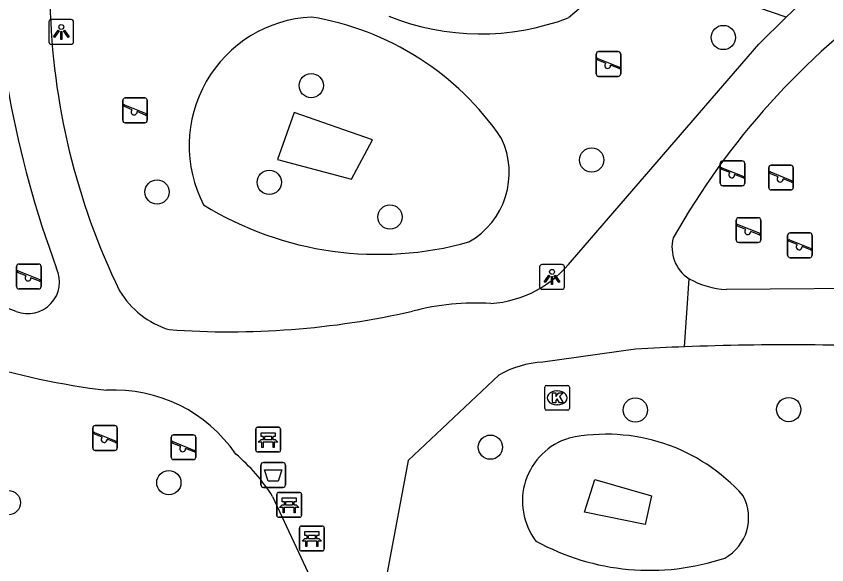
# Model space of a CAD drawing. Extents: x 163686 to 164493, y 382719 to 383870.
# Drawn here: x 164044.47 to 164077.14, y 383088.49 to 383110.61 of the extents above; entities that cross this region are included whole.
import ezdxf

# ---------------------------------------------------------------- set-up
doc = ezdxf.new("R2010")
doc.units = 0
for name, color, linetype in [('IMGEO_Afvalbak', 7, 'Continuous'), ('IMGEO_Bank', 7, 'Continuous'), ('IMGEO_Boom', 7, 'Continuous'), ('IMGEO_Groenvoorziening', 7, 'Continuous'), ('IMGEO_Kolk', 7, 'Continuous'), ('IMGEO_Lichtpunt', 7, 'Continuous'), ('IMGEO_Speelvoorziening', 7, 'Continuous'), ('IMGEO_Voetpad_halfverhard', 7, 'Continuous')]:
    doc.layers.add(name, color=color, linetype=linetype)

msp = doc.modelspace()

# ---------------------------------------------------------------- linework, layer by layer
at = {"layer": 'IMGEO_Afvalbak'}
for p, q in [((164054.328, 383091.71), (164054.328, 383092.51)), ((164054.328, 383092.51), (164054.328, 383091.71)), ((164054.428, 383092.61), (164055.218, 383092.61)), ((164055.218, 383092.61), (164054.428, 383092.61)), ((164055.318, 383092.51), (164055.318, 383091.71)), ((164055.318, 383091.71), (164055.318, 383092.51)), ((164055.218, 383091.61), (164054.428, 383091.61)), ((164054.428, 383091.61), (164055.218, 383091.61))]:
    msp.add_line(p, q, dxfattribs=at)
msp.add_lwpolyline([(164054.471, 383092.324), (164055.175, 383092.324), (164055.026, 383091.854), (164054.62, 383091.854), (164054.471, 383092.324)], dxfattribs=at)
for centre, start, end in [((164054.428, 383092.51), 90, 180), ((164054.428, 383092.51), 90, 180), ((164055.218, 383092.51), 0, 90), ((164055.218, 383092.51), 360, 90), ((164054.428, 383091.71), 180, 270), ((164054.428, 383091.71), 180, 270), ((164055.218, 383091.71), 270, 0), ((164055.218, 383091.71), 270, 0)]:
    msp.add_arc(centre, 0.1, start, end, dxfattribs=at)
at = {"layer": 'IMGEO_Bank'}
for p, q in [((164054.194, 383094.037), (164055.035, 383094.037)), ((164055.035, 383094.037), (164054.194, 383094.037)), ((164054.119, 383093.112), (164054.119, 383093.953)), ((164054.119, 383093.953), (164054.119, 383093.112)), ((164055.119, 383093.962), (164055.119, 383093.121)), ((164055.119, 383093.121), (164055.119, 383093.962)), ((164054.816, 383093.435), (164054.423, 383093.435)), ((164054.428, 383093.543), (164054.428, 383093.649)), ((164054.472, 383093.649), (164054.472, 383093.543)), ((164054.76, 383093.655), (164054.478, 383093.655)), ((164054.478, 383093.537), (164054.76, 383093.537)), ((164054.766, 383093.543), (164054.766, 383093.649)), ((164054.81, 383093.649), (164054.81, 383093.543)), ((164055.044, 383093.037), (164054.203, 383093.037)), ((164054.203, 383093.037), (164055.044, 383093.037)), ((164055.043, 383091.405), (164055.884, 383091.405)), ((164055.884, 383091.405), (164055.043, 383091.405)), ((164054.968, 383090.48), (164054.968, 383091.321)), ((164054.968, 383091.321), (164054.968, 383090.48)), ((164055.968, 383091.33), (164055.968, 383090.489)), ((164055.968, 383090.489), (164055.968, 383091.33)), ((164055.665, 383090.803), (164055.272, 383090.803)), ((164055.277, 383090.911), (164055.277, 383091.017)), ((164055.321, 383091.017), (164055.321, 383090.911)), ((164055.609, 383091.023), (164055.327, 383091.023)), ((164055.327, 383090.905), (164055.609, 383090.905)), ((164055.615, 383090.911), (164055.615, 383091.017)), ((164055.659, 383091.017), (164055.659, 383090.911)), ((164055.893, 383090.405), (164055.052, 383090.405)), ((164055.052, 383090.405), (164055.893, 383090.405)), ((164055.882, 383089.123), (164055.882, 383089.964)), ((164055.882, 383089.964), (164055.882, 383089.123)), ((164055.957, 383090.048), (164056.798, 383090.048)), ((164056.798, 383090.048), (164055.957, 383090.048)), ((164056.882, 383089.973), (164056.882, 383089.132)), ((164056.882, 383089.132), (164056.882, 383089.973)), ((164056.579, 383089.446), (164056.186, 383089.446)), ((164056.191, 383089.554), (164056.191, 383089.66)), ((164056.235, 383089.66), (164056.235, 383089.554)), ((164056.523, 383089.666), (164056.241, 383089.666)), ((164056.241, 383089.548), (164056.523, 383089.548)), ((164056.529, 383089.554), (164056.529, 383089.66)), ((164056.573, 383089.66), (164056.573, 383089.554)), ((164056.807, 383089.048), (164055.966, 383089.048)), ((164055.966, 383089.048), (164056.807, 383089.048))]:
    msp.add_line(p, q, dxfattribs=at)
for points in [[(164054.422, 383093.655), (164054.336, 383093.655), (164054.336, 383093.816), (164054.899, 383093.816), (164054.899, 383093.655), (164054.816, 383093.655)], [(164054.366, 383093.435), (164054.224, 383093.435), (164054.336, 383093.537), (164054.422, 383093.537)], [(164054.416, 383093.428), (164054.416, 383093.221), (164054.373, 383093.221), (164054.373, 383093.428)], [(164054.816, 383093.537), (164054.899, 383093.537), (164055.011, 383093.435), (164054.872, 383093.435)], [(164054.866, 383093.428), (164054.866, 383093.221), (164054.822, 383093.221), (164054.822, 383093.428)], [(164055.271, 383091.023), (164055.185, 383091.023), (164055.185, 383091.184), (164055.748, 383091.184), (164055.748, 383091.023), (164055.665, 383091.023)], [(164055.215, 383090.803), (164055.073, 383090.803), (164055.185, 383090.905), (164055.271, 383090.905)], [(164055.265, 383090.796), (164055.265, 383090.589), (164055.222, 383090.589), (164055.222, 383090.796)], [(164055.665, 383090.905), (164055.748, 383090.905), (164055.86, 383090.803), (164055.721, 383090.803)], [(164055.715, 383090.796), (164055.715, 383090.589), (164055.671, 383090.589), (164055.671, 383090.796)], [(164056.185, 383089.666), (164056.099, 383089.666), (164056.099, 383089.827), (164056.662, 383089.827), (164056.662, 383089.666), (164056.579, 383089.666)], [(164056.129, 383089.446), (164055.987, 383089.446), (164056.099, 383089.548), (164056.185, 383089.548)], [(164056.179, 383089.439), (164056.179, 383089.232), (164056.136, 383089.232), (164056.136, 383089.439)], [(164056.579, 383089.548), (164056.662, 383089.548), (164056.774, 383089.446), (164056.635, 383089.446)], [(164056.629, 383089.439), (164056.629, 383089.232), (164056.585, 383089.232), (164056.585, 383089.439)]]:
    msp.add_lwpolyline(points, dxfattribs=at)
for centre, radius, start, end in [((164054.197, 383093.959), 0.0779, 92.4484, 184.2845), ((164054.197, 383093.959), 0.0779, 92.4484, 184.2845), ((164055.041, 383093.959), 0.0779, 2.4484, 94.2845), ((164055.041, 383093.959), 0.0779, 2.4484, 94.2845), ((164054.366, 383093.428), 0.00671, 2.8957, 87.1043), ((164054.423, 383093.428), 0.00671, 92.8957, 177.1043), ((164054.421, 383093.648), 0.00671, 2.8957, 87.1043), ((164054.421, 383093.544), 0.00671, 272.8957, 357.1043), ((164054.478, 383093.648), 0.00671, 92.8957, 177.1043), ((164054.478, 383093.544), 0.00671, 182.8957, 267.1043), ((164054.76, 383093.648), 0.00671, 2.8957, 87.1043), ((164054.76, 383093.544), 0.00671, 272.8957, 357.1043), ((164054.817, 383093.648), 0.00671, 92.8957, 177.1043), ((164054.817, 383093.544), 0.00671, 182.8957, 267.1043), ((164054.815, 383093.428), 0.00671, 2.8957, 87.1043), ((164054.872, 383093.428), 0.00671, 92.8957, 177.1043), ((164054.197, 383093.115), 0.0779, 182.4484, 274.2845), ((164054.197, 383093.115), 0.0779, 182.4484, 274.2845), ((164055.041, 383093.115), 0.0779, 272.4484, 4.2845), ((164055.041, 383093.115), 0.0779, 272.4484, 4.2845), ((164055.046, 383091.327), 0.0779, 92.4484, 184.2845), ((164055.046, 383091.327), 0.0779, 92.4484, 184.2845), ((164055.89, 383091.327), 0.0779, 2.4484, 94.2845), ((164055.89, 383091.327), 0.0779, 2.4484, 94.2845), ((164055.215, 383090.796), 0.00671, 2.8957, 87.1043), ((164055.272, 383090.796), 0.00671, 92.8957, 177.1043), ((164055.27, 383091.016), 0.00671, 2.8957, 87.1043), ((164055.27, 383090.912), 0.00671, 272.8957, 357.1043), ((164055.327, 383091.016), 0.00671, 92.8957, 177.1043), ((164055.327, 383090.912), 0.00671, 182.8957, 267.1043), ((164055.609, 383091.016), 0.00671, 2.8957, 87.1043), ((164055.609, 383090.912), 0.00671, 272.8957, 357.1043), ((164055.666, 383091.016), 0.00671, 92.8957, 177.1043), ((164055.666, 383090.912), 0.00671, 182.8957, 267.1043), ((164055.664, 383090.796), 0.00671, 2.8957, 87.1043), ((164055.721, 383090.796), 0.00671, 92.8957, 177.1043), ((164055.046, 383090.483), 0.0779, 182.4484, 274.2845), ((164055.046, 383090.483), 0.0779, 182.4484, 274.2845), ((164055.89, 383090.483), 0.0779, 272.4484, 4.2845), ((164055.89, 383090.483), 0.0779, 272.4484, 4.2845), ((164055.96, 383089.97), 0.0779, 92.4484, 184.2845), ((164055.96, 383089.97), 0.0779, 92.4484, 184.2845), ((164056.804, 383089.97), 0.0779, 2.4484, 94.2845), ((164056.804, 383089.97), 0.0779, 2.4484, 94.2845), ((164056.129, 383089.439), 0.00671, 2.8957, 87.1043), ((164056.186, 383089.439), 0.00671, 92.8957, 177.1043), ((164056.184, 383089.659), 0.00671, 2.8957, 87.1043), ((164056.184, 383089.555), 0.00671, 272.8957, 357.1043), ((164056.241, 383089.659), 0.00671, 92.8957, 177.1043), ((164056.241, 383089.555), 0.00671, 182.8957, 267.1043), ((164056.523, 383089.659), 0.00671, 2.8957, 87.1043), ((164056.523, 383089.555), 0.00671, 272.8957, 357.1043), ((164056.58, 383089.659), 0.00671, 92.8957, 177.1043), ((164056.58, 383089.555), 0.00671, 182.8957, 267.1043), ((164056.578, 383089.439), 0.00671, 2.8957, 87.1043), ((164056.635, 383089.439), 0.00671, 92.8957, 177.1043), ((164055.96, 383089.126), 0.0779, 182.4484, 274.2845), ((164055.96, 383089.126), 0.0779, 182.4484, 274.2845), ((164056.804, 383089.126), 0.0779, 272.4484, 4.2845), ((164056.804, 383089.126), 0.0779, 272.4484, 4.2845)]:
    msp.add_arc(centre, radius, start, end, dxfattribs=at)
at = {"layer": 'IMGEO_Boom'}
for centre in [(164072.969, 383109.751), (164056.357, 383107.812), (164067.659, 383104.81), (164054.665, 383103.912), (164050.144, 383103.522), (164059.531, 383102.514), (164069.419, 383094.73), (164075.606, 383094.748), (164063.58, 383093.231), (164050.619, 383091.801), (164044.151, 383090.995)]:
    msp.add_circle(centre, 0.489, dxfattribs=at)
at = {"layer": 'IMGEO_Groenvoorziening'}
for points in [[(164075.501, 383110.569), (164069.274, 383112.705), (164066.721, 383110.544)], [(164058.826, 383105.626), (164055.664, 383106.726), (164054.998, 383104.833), (164057.974, 383104.042), (164058.826, 383105.626)], [(164069.813, 383090.107), (164067.372, 383090.608), (164067.789, 383091.926), (164070.075, 383091.272), (164069.813, 383090.107)]]:
    msp.add_lwpolyline(points, dxfattribs=at)
for centre, radius, start, end in [((164056.63, 383105.39), 5.193, 92.9514, 207.4188), ((164054.499, 383099.203), 11.525, 34.2201, 80.6926), ((164063.185, 383119.89), 9.992, 248.2336, 290.722), ((164061.117, 383104.307), 3.222, 299.6615, 25.3136), ((164059.075, 383114.494), 13.487, 238.4668, 285.6423), ((164068.256, 383086.399), 7.354, 41.46, 101.7829), ((164067.527, 383091.055), 2.657, 106.9001, 217.2433), ((164072.131, 383090.387), 1.858, 298.9618, 28.316), ((164070.002, 383097.777), 9.511, 241.1391, 288.5724)]:
    msp.add_arc(centre, radius, start, end, dxfattribs=at)
at = {"layer": 'IMGEO_Kolk'}
for p, q in [((164065.768, 383094.794), (164065.768, 383095.646)), ((164065.843, 383095.72), (164066.695, 383095.72)), ((164066.769, 383095.646), (164066.769, 383094.794)), ((164066.256, 383095.5), (164066.281, 383095.5)), ((164066.695, 383094.72), (164065.843, 383094.72)), ((164066.279, 383094.94), (164066.254, 383094.94))]:
    msp.add_line(p, q, dxfattribs=at)
for points in [[(164065.768, 383094.794), (164065.768, 383095.646)], [(164065.843, 383095.72), (164066.695, 383095.72)], [(164066.769, 383095.646), (164066.769, 383094.794)], [(164066.089, 383095.42), (164066.212, 383095.42), (164066.212, 383095.269), (164066.342, 383095.42), (164066.506, 383095.42), (164066.36, 383095.269), (164066.513, 383095.02), (164066.361, 383095.02), (164066.276, 383095.184), (164066.212, 383095.117), (164066.212, 383095.02), (164066.089, 383095.02), (164066.089, 383095.42)], [(164066.695, 383094.72), (164065.843, 383094.72)]]:
    msp.add_lwpolyline(points, dxfattribs=at)
for centre, start, end in [((164065.845, 383095.644), 91.552, 178.448), ((164065.845, 383095.644), 91.552, 178.448), ((164066.693, 383095.644), 1.552, 88.448), ((164066.693, 383095.644), 1.552, 88.448), ((164065.845, 383094.796), 181.552, 268.448), ((164065.845, 383094.796), 181.552, 268.448), ((164066.693, 383094.796), 271.552, 358.448), ((164066.693, 383094.796), 271.552, 358.448)]:
    msp.add_arc(centre, 0.0765, start, end, dxfattribs=at)
for centre, major_axis, ratio, start_param, end_param in [((164066.255, 383095.22), (-0.387, 0.002), 0.722429, 4.712389, 7.853982), ((164066.28, 383095.22), (-0.39, 0.002), 0.717154, 1.570796, 4.712389)]:
    msp.add_ellipse(centre, major_axis=major_axis, ratio=ratio, start_param=start_param, end_param=end_param, dxfattribs=at)
at = {"layer": 'IMGEO_Lichtpunt'}
for p, q in [((164045.784, 383110.378), (164045.784, 383109.571)), ((164045.784, 383110.378), (164045.784, 383109.571)), ((164046.686, 383110.473), (164045.878, 383110.473)), ((164046.686, 383110.473), (164045.878, 383110.473)), ((164046.78, 383109.571), (164046.78, 383110.378)), ((164046.78, 383109.571), (164046.78, 383110.378)), ((164045.878, 383109.477), (164046.686, 383109.477)), ((164045.878, 383109.477), (164046.686, 383109.477)), ((164066.467, 383100.597), (164065.659, 383100.597)), ((164066.467, 383100.597), (164065.659, 383100.597)), ((164065.565, 383100.502), (164065.565, 383099.695)), ((164065.565, 383100.502), (164065.565, 383099.695)), ((164066.561, 383099.695), (164066.561, 383100.502)), ((164066.561, 383099.695), (164066.561, 383100.502)), ((164065.659, 383099.601), (164066.467, 383099.601)), ((164065.659, 383099.601), (164066.467, 383099.601))]:
    msp.add_line(p, q, dxfattribs=at)
for points in [[(164046.158, 383110.042), (164046.197, 383110.014), (164046.009, 383109.752), (164045.971, 383109.779), (164046.158, 383110.042)], [(164046.37, 383110.014), (164046.408, 383110.041), (164046.595, 383109.779), (164046.556, 383109.751), (164046.37, 383110.014)], [(164046.26, 383109.994), (164046.307, 383109.994), (164046.307, 383109.672), (164046.26, 383109.672), (164046.26, 383109.994)], [(164065.939, 383100.166), (164065.978, 383100.138), (164065.79, 383099.876), (164065.752, 383099.903), (164065.939, 383100.166)], [(164066.041, 383100.118), (164066.088, 383100.118), (164066.088, 383099.796), (164066.041, 383099.796), (164066.041, 383100.118)], [(164066.151, 383100.138), (164066.189, 383100.165), (164066.376, 383099.903), (164066.337, 383099.875), (164066.151, 383100.138)]]:
    msp.add_lwpolyline(points, dxfattribs=at)
for centre in [(164046.283, 383110.176), (164066.064, 383100.3)]:
    msp.add_circle(centre, 0.0994, dxfattribs=at)
for centre, start, end in [((164045.878, 383110.378), 90, 180), ((164045.878, 383110.378), 90, 180), ((164046.686, 383110.378), 0, 90), ((164046.686, 383110.378), 0, 90), ((164045.878, 383109.571), 180, 270), ((164045.878, 383109.571), 180, 270), ((164046.686, 383109.571), 270, 0), ((164046.686, 383109.571), 270, 360), ((164065.659, 383100.502), 90, 180), ((164065.659, 383100.502), 90, 180), ((164066.467, 383100.502), 0, 90), ((164066.467, 383100.502), 0, 90), ((164065.659, 383099.695), 180, 270), ((164065.659, 383099.695), 180, 270), ((164066.467, 383099.695), 270, 0), ((164066.467, 383099.695), 270, 360)]:
    msp.add_arc(centre, 0.0946, start, end, dxfattribs=at)
at = {"layer": 'IMGEO_Speelvoorziening'}
for p, q in [((164067.842, 383108.285), (164067.842, 383109.085)), ((164067.842, 383109.085), (164067.842, 383108.285)), ((164067.942, 383109.185), (164068.732, 383109.185)), ((164068.732, 383109.185), (164067.942, 383109.185)), ((164068.832, 383109.085), (164068.832, 383108.285)), ((164068.832, 383108.285), (164068.832, 383109.085)), ((164068.225, 383108.713), (164067.886, 383108.85)), ((164067.911, 383108.91), (164068.787, 383108.557)), ((164068.763, 383108.497), (164068.423, 383108.634)), ((164068.732, 383108.185), (164067.942, 383108.185)), ((164067.942, 383108.185), (164068.732, 383108.185)), ((164048.758, 383106.412), (164048.758, 383107.212)), ((164048.758, 383107.212), (164048.758, 383106.412)), ((164048.858, 383107.312), (164049.648, 383107.312)), ((164049.648, 383107.312), (164048.858, 383107.312)), ((164049.748, 383107.212), (164049.748, 383106.412)), ((164049.748, 383106.412), (164049.748, 383107.212)), ((164049.141, 383106.84), (164048.802, 383106.977)), ((164048.827, 383107.037), (164049.703, 383106.684)), ((164049.679, 383106.624), (164049.339, 383106.761)), ((164049.648, 383106.312), (164048.858, 383106.312)), ((164048.858, 383106.312), (164049.648, 383106.312)), ((164072.843, 383103.875), (164072.843, 383104.675)), ((164072.843, 383104.675), (164072.843, 383103.875)), ((164072.912, 383104.5), (164073.788, 383104.147)), ((164072.943, 383104.775), (164073.733, 383104.775)), ((164073.733, 383104.775), (164072.943, 383104.775)), ((164073.833, 383104.675), (164073.833, 383103.875)), ((164073.833, 383103.875), (164073.833, 383104.675)), ((164074.796, 383103.703), (164074.796, 383104.503)), ((164074.796, 383104.503), (164074.796, 383103.703)), ((164074.896, 383104.603), (164075.686, 383104.603)), ((164075.686, 383104.603), (164074.896, 383104.603)), ((164075.786, 383104.503), (164075.786, 383103.703)), ((164075.786, 383103.703), (164075.786, 383104.503)), ((164073.226, 383104.303), (164072.887, 383104.44)), ((164073.764, 383104.087), (164073.424, 383104.224)), ((164075.179, 383104.131), (164074.84, 383104.268)), ((164074.865, 383104.328), (164075.741, 383103.975)), ((164075.717, 383103.915), (164075.377, 383104.052)), ((164073.733, 383103.775), (164072.943, 383103.775)), ((164072.943, 383103.775), (164073.733, 383103.775)), ((164075.686, 383103.603), (164074.896, 383103.603)), ((164074.896, 383103.603), (164075.686, 383103.603)), ((164073.489, 383101.584), (164073.489, 383102.384)), ((164073.489, 383102.384), (164073.489, 383101.584)), ((164073.558, 383102.209), (164074.434, 383101.856)), ((164073.589, 383102.484), (164074.379, 383102.484)), ((164074.379, 383102.484), (164073.589, 383102.484)), ((164074.479, 383102.384), (164074.479, 383101.584)), ((164074.479, 383101.584), (164074.479, 383102.384)), ((164073.872, 383102.012), (164073.533, 383102.149)), ((164074.41, 383101.796), (164074.07, 383101.933)), ((164075.66, 383101.872), (164076.45, 383101.872)), ((164076.45, 383101.872), (164075.66, 383101.872)), ((164075.56, 383100.972), (164075.56, 383101.772)), ((164075.56, 383101.772), (164075.56, 383100.972)), ((164075.943, 383101.4), (164075.604, 383101.537)), ((164075.629, 383101.597), (164076.505, 383101.244)), ((164076.55, 383101.772), (164076.55, 383100.972)), ((164076.55, 383100.972), (164076.55, 383101.772)), ((164074.379, 383101.484), (164073.589, 383101.484)), ((164073.589, 383101.484), (164074.379, 383101.484)), ((164076.481, 383101.184), (164076.141, 383101.321)), ((164076.45, 383100.872), (164075.66, 383100.872)), ((164075.66, 383100.872), (164076.45, 383100.872)), ((164044.579, 383100.614), (164045.369, 383100.614)), ((164045.369, 383100.614), (164044.579, 383100.614)), ((164044.479, 383099.714), (164044.479, 383100.514)), ((164044.479, 383100.514), (164044.479, 383099.714)), ((164044.862, 383100.142), (164044.523, 383100.279)), ((164044.548, 383100.339), (164045.424, 383099.986)), ((164045.469, 383100.514), (164045.469, 383099.714)), ((164045.469, 383099.714), (164045.469, 383100.514)), ((164045.4, 383099.926), (164045.06, 383100.063)), ((164045.369, 383099.614), (164044.579, 383099.614)), ((164044.579, 383099.614), (164045.369, 383099.614)), ((164047.549, 383093.201), (164047.549, 383094.001)), ((164047.549, 383094.001), (164047.549, 383093.201)), ((164047.649, 383094.101), (164048.439, 383094.101)), ((164048.439, 383094.101), (164047.649, 383094.101)), ((164048.539, 383094.001), (164048.539, 383093.201)), ((164048.539, 383093.201), (164048.539, 383094.001)), ((164047.932, 383093.629), (164047.593, 383093.766)), ((164047.618, 383093.826), (164048.494, 383093.473)), ((164050.812, 383093.729), (164051.602, 383093.729)), ((164051.602, 383093.729), (164050.812, 383093.729)), ((164048.47, 383093.413), (164048.13, 383093.55)), ((164050.712, 383092.829), (164050.712, 383093.629)), ((164050.712, 383093.629), (164050.712, 383092.829)), ((164051.095, 383093.257), (164050.756, 383093.394)), ((164050.781, 383093.454), (164051.657, 383093.101)), ((164051.702, 383093.629), (164051.702, 383092.829)), ((164051.702, 383092.829), (164051.702, 383093.629)), ((164048.439, 383093.101), (164047.649, 383093.101)), ((164047.649, 383093.101), (164048.439, 383093.101)), ((164051.633, 383093.041), (164051.293, 383093.178)), ((164051.602, 383092.729), (164050.812, 383092.729)), ((164050.812, 383092.729), (164051.602, 383092.729))]:
    msp.add_line(p, q, dxfattribs=at)
for centre, radius, start, end in [((164067.942, 383109.085), 0.1, 90, 180), ((164067.942, 383109.085), 0.1, 90, 180), ((164068.732, 383109.085), 0.1, 0, 90), ((164068.732, 383109.085), 0.1, 360, 90), ((164067.899, 383108.88), 0.0327, 68.078, 248.078), ((164068.304, 383108.623), 0.12, 130.9928, 5.1632), ((164068.775, 383108.527), 0.0327, 248.078, 68.078), ((164067.942, 383108.285), 0.1, 180, 270), ((164067.942, 383108.285), 0.1, 180, 270), ((164068.732, 383108.285), 0.1, 270, 0), ((164068.732, 383108.285), 0.1, 270, 0), ((164048.858, 383107.212), 0.1, 90, 180), ((164048.858, 383107.212), 0.1, 90, 180), ((164049.648, 383107.212), 0.1, 0, 90), ((164049.648, 383107.212), 0.1, 360, 90), ((164048.815, 383107.007), 0.0327, 68.078, 248.078), ((164049.22, 383106.75), 0.12, 130.9928, 5.1632), ((164049.691, 383106.654), 0.0327, 248.078, 68.078), ((164048.858, 383106.412), 0.1, 180, 270), ((164048.858, 383106.412), 0.1, 180, 270), ((164049.648, 383106.412), 0.1, 270, 0), ((164049.648, 383106.412), 0.1, 270, 0), ((164072.943, 383104.675), 0.1, 90, 180), ((164072.943, 383104.675), 0.1, 90, 180), ((164072.9, 383104.47), 0.0327, 68.078, 248.078), ((164073.733, 383104.675), 0.1, 0, 90), ((164073.733, 383104.675), 0.1, 360, 90), ((164074.896, 383104.503), 0.1, 90, 180), ((164074.896, 383104.503), 0.1, 90, 180), ((164075.686, 383104.503), 0.1, 0, 90), ((164075.686, 383104.503), 0.1, 360, 90), ((164073.305, 383104.213), 0.12, 130.9928, 5.1632), ((164073.776, 383104.117), 0.0327, 248.078, 68.078), ((164074.853, 383104.298), 0.0327, 68.078, 248.078), ((164075.258, 383104.041), 0.12, 130.9928, 5.1632), ((164072.943, 383103.875), 0.1, 180, 270), ((164072.943, 383103.875), 0.1, 180, 270), ((164073.733, 383103.875), 0.1, 270, 0), ((164073.733, 383103.875), 0.1, 270, 0), ((164075.729, 383103.945), 0.0327, 248.078, 68.078), ((164074.896, 383103.703), 0.1, 180, 270), ((164074.896, 383103.703), 0.1, 180, 270), ((164075.686, 383103.703), 0.1, 270, 0), ((164075.686, 383103.703), 0.1, 270, 0), ((164073.589, 383102.384), 0.1, 90, 180), ((164073.589, 383102.384), 0.1, 90, 180), ((164073.546, 383102.179), 0.0327, 68.078, 248.078), ((164074.379, 383102.384), 0.1, 0, 90), ((164074.379, 383102.384), 0.1, 360, 90), ((164073.951, 383101.922), 0.12, 130.9928, 5.1632), ((164074.422, 383101.826), 0.0327, 248.078, 68.078), ((164075.66, 383101.772), 0.1, 90, 180), ((164075.66, 383101.772), 0.1, 90, 180), ((164076.45, 383101.772), 0.1, 0, 90), ((164076.45, 383101.772), 0.1, 360, 90), ((164073.589, 383101.584), 0.1, 180, 270), ((164073.589, 383101.584), 0.1, 180, 270), ((164074.379, 383101.584), 0.1, 270, 0), ((164074.379, 383101.584), 0.1, 270, 0), ((164075.617, 383101.567), 0.0327, 68.078, 248.078), ((164076.022, 383101.31), 0.12, 130.9928, 5.1632), ((164076.493, 383101.214), 0.0327, 248.078, 68.078), ((164075.66, 383100.972), 0.1, 180, 270), ((164075.66, 383100.972), 0.1, 180, 270), ((164076.45, 383100.972), 0.1, 270, 0), ((164076.45, 383100.972), 0.1, 270, 0), ((164044.579, 383100.514), 0.1, 90, 180), ((164044.579, 383100.514), 0.1, 90, 180), ((164045.369, 383100.514), 0.1, 0, 90), ((164045.369, 383100.514), 0.1, 360, 90), ((164044.536, 383100.309), 0.0327, 68.078, 248.078), ((164044.941, 383100.052), 0.12, 130.9928, 5.1632), ((164045.412, 383099.956), 0.0327, 248.078, 68.078), ((164044.579, 383099.714), 0.1, 180, 270), ((164044.579, 383099.714), 0.1, 180, 270), ((164045.369, 383099.714), 0.1, 270, 0), ((164045.369, 383099.714), 0.1, 270, 0), ((164047.649, 383094.001), 0.1, 90, 180), ((164047.649, 383094.001), 0.1, 90, 180), ((164048.439, 383094.001), 0.1, 0, 90), ((164048.439, 383094.001), 0.1, 360, 90), ((164047.606, 383093.796), 0.0327, 68.078, 248.078), ((164050.812, 383093.629), 0.1, 90, 180), ((164050.812, 383093.629), 0.1, 90, 180), ((164051.602, 383093.629), 0.1, 0, 90), ((164051.602, 383093.629), 0.1, 360, 90), ((164048.011, 383093.539), 0.12, 130.9928, 5.1632), ((164048.482, 383093.443), 0.0327, 248.078, 68.078), ((164050.769, 383093.424), 0.0327, 68.078, 248.078), ((164047.649, 383093.201), 0.1, 180, 270), ((164047.649, 383093.201), 0.1, 180, 270), ((164048.439, 383093.201), 0.1, 270, 0), ((164048.439, 383093.201), 0.1, 270, 0), ((164051.174, 383093.167), 0.12, 130.9928, 5.1632), ((164051.645, 383093.071), 0.0327, 248.078, 68.078), ((164050.812, 383092.829), 0.1, 180, 270), ((164050.812, 383092.829), 0.1, 180, 270), ((164051.602, 383092.829), 0.1, 270, 0), ((164051.602, 383092.829), 0.1, 270, 0)]:
    msp.add_arc(centre, radius, start, end, dxfattribs=at)
at = {"layer": 'IMGEO_Voetpad_halfverhard'}
for points in [[(164066.885, 383100.785), (164074.4, 383109.48), (164075.501, 383110.569)], [(164044.466, 383098.704), (164033.763, 383102.699)], [(164071.407, 383097.277), (164071.585, 383100.024)], [(164080.158, 383099.637), (164073.085, 383099.587)], [(164069.427, 383097.186), (164065.694, 383096.661)], [(164063.914, 383096.136), (164060.271, 383092.698), (164059.314, 383087.6), (164060.473, 383085.465)], [(164054.802, 383091.242), (164056.22, 383088.197), (164056.991, 383086.679), (164057.475, 383085.732)]]:
    msp.add_lwpolyline(points, dxfattribs=at)
for centre, radius, start, end in [((164099.561, 383085.164), 34.99, 116.9685, 133.4425), ((164085.983, 383115.149), 42.517, 180.7499, 200.2449), ((164097.533, 383086.671), 30.527, 125.3942, 150.5603), ((164073.846, 383111.771), 28.025, 181.3128, 205.8786), ((164072.417, 383101.293), 1.518, 165.4373, 236.7586), ((164063.265, 383103.591), 4.58, 274.1802, 322.2215), ((164044.933, 383099.895), 1.28, 248.6057, 25.0433), ((164073.294, 383103.098), 3.518, 240.926, 266.5888), ((164051.683, 383101.37), 3.559, 210.9648, 252.8068), ((164062.993, 383088.95), 10.091, 86.5556, 104.6537), ((164051.911, 383126.413), 31.122, 242.7648, 262.9796), ((164053.033, 383131.374), 33.49, 265.8863, 282.7771), ((164075.432, 382988.104), 109.247, 92.11167, 93.15121), ((164075.642, 382984.29), 113.067, 87.12487, 92.14637), ((164065.906, 383092.663), 4.004, 93.0334, 119.8328), ((164048.425, 383089.605), 5.928, 34.4144, 93.0732), ((164048.476, 383087.253), 7.479, 32.2375, 49.6828)]:
    msp.add_arc(centre, radius, start, end, dxfattribs=at)

doc.saveas('drawing.dxf')
